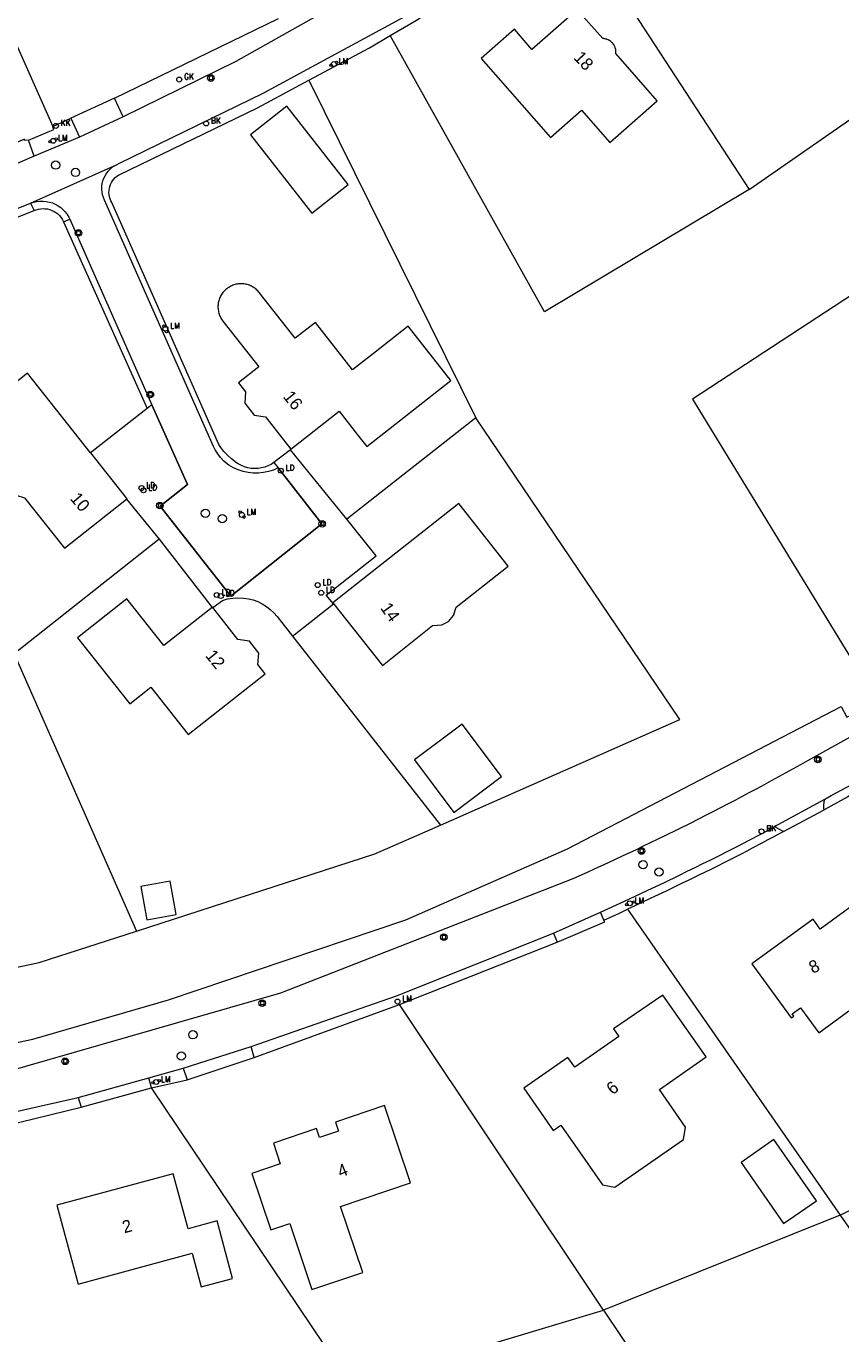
# Model space of a CAD drawing. Header units: metres. Extents: x 138165 to 154469, y 480134 to 494189.
# Tile 346 of 656: x 149008 to 149090, y 483888 to 484020. Entities that reach past the tile are written whole.
import ezdxf

# ---------------------------------------------------------------- set-up
doc = ezdxf.new("R2010")
doc.units = ezdxf.units.M
doc.header["$LTSCALE"] = 0.001
doc.header["$MEASUREMENT"] = 0
for name, color, linetype, lineweight in [('Level 5', 7, 'Continuous', 0), ('TOP-L-topo objecten punt', 7, 'Continuous', 0), ('TOP-L-topo objecten vlak', 7, 'Continuous', 0), ('TOP-L-verharding molgoot', 7, 'Continuous', 0), ('TOP-T-topo huisnummering naamgeving', 7, 'Continuous', 0)]:
    doc.layers.add(name, color=color, linetype=linetype, lineweight=lineweight)
doc.styles.add('Style-INTL_ISO', font='INTL_ISO.shx')
doc.styles.add('Style-STANDARD', font='STANDARD.shx')

# ---------------------------------------------------------------- blocks, each defined once
blk = doc.blocks.new('*U13')
at = {"layer": 'Level 5', "color": 7, "linetype": 'Continuous', "lineweight": 0}
blk.add_circle((0, 0), 0.0415, dxfattribs=at)
blk = doc.blocks.new('150')
at = {"layer": 'Level 5', "color": 7, "linetype": 'Continuous', "lineweight": 0}
blk.add_blockref('*U13', (0, 0), dxfattribs=at)
blk = doc.blocks.new('72')
at = {"layer": 'TOP-L-topo objecten punt', "color": 7, "linetype": 'Continuous', "lineweight": 0}
blk.add_circle((0, 0), 0.025, dxfattribs=at)
at = {"layer": 'TOP-L-topo objecten punt', "color": 7, "linetype": 'Continuous', "lineweight": 0, "style": 'Style-STANDARD'}
blk.add_text('BK', height=0.06, dxfattribs=at).set_placement((0.0483, 0))
blk = doc.blocks.new('39')
at = {"layer": 'TOP-L-topo objecten punt', "color": 7, "linetype": 'Continuous', "lineweight": 0}
for p, q in [((0.0175, 0.0175), (-0.0175, 0.0175)), ((-0.0175, 0.0175), (-0.0175, -0.0175)), ((0.0175, 0.0175), (0.0175, -0.0175)), ((0.0175, -0.0175), (-0.0175, -0.0175))]:
    blk.add_line(p, q, dxfattribs=at)
blk.add_circle((0, 0), 0.0332, dxfattribs=at)
blk = doc.blocks.new('121')
at = {"layer": 'TOP-L-topo objecten punt', "color": 7, "linetype": 'Continuous', "lineweight": 0}
blk.add_circle((0, 0), 0.025, dxfattribs=at)
at = {"layer": 'TOP-L-topo objecten punt', "color": 7, "linetype": 'Continuous', "lineweight": 0, "style": 'Style-STANDARD'}
blk.add_text('LD', height=0.06, dxfattribs=at).set_placement((0.0483, 0))
blk = doc.blocks.new('10')
at = {"layer": 'TOP-L-topo objecten punt', "linetype": 'Continuous', "lineweight": 0}
blk.add_circle((0, 0), 0.0125, dxfattribs=at)
blk = doc.blocks.new('16')
at = {"layer": 'TOP-L-topo objecten punt', "color": 7, "linetype": 'Continuous', "lineweight": 0}
blk.add_circle((0, 0), 0.025, dxfattribs=at)
at = {"layer": 'TOP-L-topo objecten punt', "color": 7, "linetype": 'Continuous', "lineweight": 0, "style": 'Style-STANDARD'}
blk.add_text('LM', height=0.06, dxfattribs=at).set_placement((0.0483, 0))
blk = doc.blocks.new('81')
at = {"layer": 'TOP-L-topo objecten punt', "color": 7, "linetype": 'Continuous', "lineweight": 0}
blk.add_circle((0, 0), 0.025, dxfattribs=at)
at = {"layer": 'TOP-L-topo objecten punt', "color": 7, "linetype": 'Continuous', "lineweight": 0, "style": 'Style-STANDARD'}
blk.add_text('GK', height=0.06, dxfattribs=at).set_placement((0.0483, 0))
blk = doc.blocks.new('119')
at = {"layer": 'TOP-L-topo objecten punt', "color": 7, "linetype": 'Continuous', "lineweight": 0}
blk.add_circle((0, 0), 0.025, dxfattribs=at)
at = {"layer": 'TOP-L-topo objecten punt', "color": 7, "linetype": 'Continuous', "lineweight": 0, "style": 'Style-STANDARD'}
blk.add_text('KK', height=0.06, dxfattribs=at).set_placement((0.0483, 0))

msp = doc.modelspace()

# ---------------------------------------------------------------- linework, layer by layer
at = {"layer": 'TOP-L-topo objecten vlak', "flags": 128}
for points in [[(148993.42, 484048.13), (149010.62, 484009.43)], [(149054.21, 484030.19), (149053.86, 484029.97), (149029, 484015.97), (149017.69, 484010.42)], [(149063.12, 484029.87), (149080.57, 484003.11)], [(149017.07, 484005.63), (149017.33, 484005.74), (149031.75, 484012.79), (149048.39, 484021.79)], [(149044.51, 484018.58), (149046.97, 484020.04), (149049.6, 484021.66)], [(149053.63, 484016.28), (149060.6, 484008.35), (149063.72, 484011.09), (149066.57, 484007.84), (149071.33, 484012.03), (149067.17, 484016.77), (149067.17, 484016.86), (149067.18, 484016.91), (149067.18, 484016.96), (149067.17, 484017.07), (149067.16, 484017.17), (149067.14, 484017.27), (149067.12, 484017.32), (149067.09, 484017.42), (149067.07, 484017.46), (149067.05, 484017.51), (149067, 484017.6), (149066.95, 484017.69), (149066.92, 484017.73), (149066.89, 484017.77), (149066.82, 484017.85), (149066.78, 484017.89), (149066.74, 484017.92), (149066.67, 484017.99), (149066.62, 484018.02), (149066.54, 484018.08), (149066.49, 484018.1), (149066.4, 484018.15), (149066.31, 484018.19), (149066.26, 484018.21), (149066.21, 484018.22), (149066.11, 484018.25), (149066.01, 484018.26), (149065.95, 484018.27), (149065.85, 484018.27), (149063.3, 484021.18), (149058.75, 484017.19), (149056.99, 484019.23), (149053.63, 484016.28)], [(149016.8, 484012.28), (149033.28, 484020.28)], [(149036.34, 484014.09), (149042.43, 484017.36), (149044.51, 484018.58)], [(149080.57, 484003.11), (149059.99, 483990.82), (149044.51, 484018.58)], [(149080.57, 484003.11), (149099.86, 484016.52)], [(149032.83, 483975.66), (149032.54, 483975.48), (149032.23, 483975.32), (149031.91, 483975.21), (149031.58, 483975.12), (149031.24, 483975.07), (149030.89, 483975.06), (149030.55, 483975.08), (149030.21, 483975.14), (149029.88, 483975.23), (149029.56, 483975.36), (149029.25, 483975.52), (149028.97, 483975.71), (149028.7, 483975.93), (149028.58, 483976.05), (149028.18, 483976.39), (149027.81, 483976.77), (149027.49, 483977.18), (149027.3, 483977.48), (149016.55, 484001.8), (149016.45, 484001.98), (149016.37, 484002.18), (149016.32, 484002.38), (149016.28, 484002.59), (149016.26, 484002.79), (149016.27, 484003.01), (149016.3, 484003.21), (149016.35, 484003.42), (149016.42, 484003.61), (149016.51, 484003.8), (149016.62, 484003.98), (149016.75, 484004.15), (149016.89, 484004.3), (149017.06, 484004.44), (149017.23, 484004.56), (149017.3, 484004.59), (149031.17, 484011.33), (149036.34, 484014.09)], [(149036.34, 484014.09), (149053.11, 483980.16)], [(149016.8, 484012.28), (149012.42, 484010.27)], [(149017.69, 484010.42), (149016.8, 484012.28)], [(149017.69, 484010.42), (149013.29, 484008.38)], [(149034.13, 484011.47), (149030.48, 484008.6), (149036.65, 484000.73), (149040.3, 484003.6), (149034.13, 484011.47)], [(149008.17, 484008.08), (149010.73, 484009.13), (149010.67, 484009.31), (149010.62, 484009.43)], [(149010.62, 484009.43), (149012.42, 484010.27)], [(149012.42, 484010.27), (149013.29, 484008.38)], [(149008.17, 484008.08), (149007.79, 484008.02), (149007.76, 484008.16), (149004.08, 484006.58), (149004.1, 484006.49)], [(149008.76, 484006.46), (149008.17, 484008.08)], [(149013.29, 484008.38), (149008.76, 484006.46)], [(149008.76, 484006.46), (149004.77, 484004.76)], [(149008.39, 484001.72), (149017.07, 484005.63)], [(149033.27, 483975.12), (149032.79, 483974.91), (149032.3, 483974.75), (149031.79, 483974.65), (149031.27, 483974.59), (149030.75, 483974.6), (149030.23, 483974.65), (149029.73, 483974.76), (149029.23, 483974.93), (149028.76, 483975.14), (149028.31, 483975.4), (149028.15, 483975.51), (149027.79, 483975.81), (149027.46, 483976.16), (149027.18, 483976.53), (149026.93, 483976.93), (149026.76, 483977.26), (149015.82, 484002.02), (149015.81, 484002.05), (149015.7, 484002.31), (149015.62, 484002.58), (149015.57, 484002.86), (149015.55, 484003.14), (149015.55, 484003.42), (149015.59, 484003.7), (149015.65, 484003.97), (149015.75, 484004.23), (149015.87, 484004.49), (149016.02, 484004.73), (149016.19, 484004.95), (149016.38, 484005.15), (149016.59, 484005.34), (149016.82, 484005.49), (149017.07, 484005.63)], [(148971.94, 483988.45), (148972.08, 483988.49), (148994.05, 483995.95), (149008.39, 484001.72)], [(149008.39, 484001.72), (149008.69, 484001.82), (149009, 484001.9), (149009.32, 484001.93), (149009.64, 484001.94), (149009.96, 484001.91), (149010.27, 484001.85), (149010.58, 484001.76), (149010.87, 484001.63), (149011.15, 484001.47), (149011.41, 484001.29), (149011.65, 484001.08), (149011.87, 484000.85), (149012.06, 484000.59), (149012.23, 484000.32), (149012.32, 484000.13)], [(149008.39, 484001.72), (149008.75, 484000.98)], [(149008.75, 484000.98), (149008.96, 484001.07), (149009.18, 484001.13), (149009.41, 484001.17), (149009.64, 484001.19), (149009.86, 484001.18), (149010.09, 484001.15), (149010.32, 484001.09), (149010.53, 484001.01), (149010.74, 484000.91), (149010.93, 484000.79), (149011.11, 484000.65), (149011.28, 484000.49), (149011.43, 484000.32), (149011.55, 484000.12), (149011.66, 483999.92), (149011.69, 483999.85)], [(148990.35, 483993.69), (149008.75, 484000.98)], [(149011.69, 483999.85), (149012.32, 484000.13)], [(149011.69, 483999.85), (149020.08, 483981.08)], [(149012.32, 484000.13), (149020.57, 483981.45)], [(149028.11, 483993.14), (149028.01, 483993.06), (149027.93, 483992.99), (149027.85, 483992.91), (149027.78, 483992.83), (149027.71, 483992.75), (149027.64, 483992.65), (149027.57, 483992.55), (149027.51, 483992.45), (149027.46, 483992.36), (149027.41, 483992.25), (149027.37, 483992.15), (149027.33, 483992.03), (149027.3, 483991.93), (149027.27, 483991.82), (149027.24, 483991.7), (149027.23, 483991.59), (149027.22, 483991.48), (149027.21, 483991.38), (149027.21, 483991.25), (149027.22, 483991.14), (149027.23, 483991.04), (149027.25, 483990.91), (149027.27, 483990.81), (149027.3, 483990.69), (149027.33, 483990.57), (149027.37, 483990.47), (149027.41, 483990.37), (149027.46, 483990.27), (149027.51, 483990.17), (149027.57, 483990.07), (149027.63, 483989.98), (149027.71, 483989.88), (149031.31, 483985.28), (149029.28, 483983.69), (149029.99, 483982.78), (149029.89, 483981.63), (149030.83, 483980.42), (149031.98, 483980.26), (149034.52, 483977.02), (149039.37, 483980.83), (149041.23, 483978.46), (149042.15, 483977.29), (149050.59, 483983.91), (149046.31, 483989.36), (149042.84, 483986.64), (149040.72, 483984.98), (149036.99, 483989.74), (149034.96, 483988.15), (149031.36, 483992.74), (149031.29, 483992.83), (149031.21, 483992.92), (149031.12, 483993), (149031.04, 483993.08), (149030.94, 483993.15), (149030.85, 483993.22), (149030.76, 483993.28), (149030.67, 483993.33), (149030.57, 483993.38), (149030.46, 483993.44), (149030.36, 483993.48), (149030.26, 483993.51), (149030.14, 483993.55), (149030.04, 483993.58), (149029.93, 483993.6), (149029.81, 483993.61), (149029.7, 483993.62), (149029.59, 483993.63), (149029.47, 483993.63), (149029.36, 483993.62), (149029.25, 483993.61), (149029.14, 483993.6), (149029.04, 483993.58), (149028.92, 483993.55), (149028.81, 483993.52), (149028.71, 483993.48), (149028.6, 483993.43), (149028.5, 483993.39), (149028.39, 483993.33), (149028.3, 483993.27), (149028.19, 483993.21), (149028.11, 483993.14)], [(149091.82, 483993.12), (149074.88, 483982.02), (149093.42, 483951.69)], [(149014.4, 483976.63), (149008.08, 483984.64), (149004.61, 483981.89), (149006.51, 483979.49), (149003.71, 483977.28), (149005.93, 483974.46), (149006.01, 483973.56), (149006.35, 483972.88), (149006.94, 483972.38), (149007.79, 483972.11), (149011.79, 483967.05), (149018.01, 483971.97)], [(149020.57, 483981.45), (149020.08, 483981.08)], [(149020.57, 483981.45), (149024.14, 483973.45), (149021.41, 483971.28), (149028.5, 483962.22), (149037.65, 483969.52), (149033.27, 483975.12)], [(149020.08, 483981.08), (149014.4, 483976.63)], [(149053.11, 483980.16), (149040.15, 483969.96)], [(149049.55, 483939.23), (149073.61, 483949.84), (149053.11, 483980.16)], [(149014.4, 483976.63), (149018.06, 483972), (149018.01, 483971.97)], [(149040.15, 483969.96), (149034.5, 483976.93), (149032.83, 483975.66)], [(149032.83, 483975.66), (149033.27, 483975.12)], [(149018.01, 483971.97), (149021.29, 483967.95)], [(149051.4, 483971.54), (149038.76, 483961.56), (149043.72, 483955.28), (149048.77, 483959.27), (149049.68, 483959.35), (149050.36, 483959.7), (149050.86, 483960.28), (149051.13, 483961.13), (149056.36, 483965.26), (149051.4, 483971.54)], [(149034.7, 483958.23), (149038.8, 483961.45), (149038.09, 483962.35), (149043.09, 483966.28), (149040.15, 483969.96)], [(149021.29, 483967.95), (149006.75, 483956.44)], [(149021.29, 483967.95), (149026.61, 483961.09)], [(149026.61, 483961.09), (149021.78, 483957.26), (149018.06, 483961.97), (149013.09, 483958.04), (149018.35, 483951.4), (149020.47, 483953.08), (149024.23, 483948.33), (149031.94, 483954.43), (149031.2, 483955.36), (149031.32, 483956.51), (149030.37, 483957.7), (149029.21, 483957.87), (149026.68, 483961.08)], [(149026.68, 483961.08), (149027.66, 483961.81), (149028.17, 483961.95), (149028.69, 483962.04), (149029.22, 483962.07), (149029.77, 483962.04), (149030.26, 483961.97), (149030.74, 483961.86), (149031.2, 483961.69), (149031.65, 483961.47), (149032.07, 483961.21), (149032.46, 483960.91), (149032.82, 483960.56), (149033.14, 483960.18), (149034.7, 483958.23)], [(149026.61, 483961.09), (149026.64, 483961.05), (149026.68, 483961.08)], [(149034.7, 483958.23), (149049.55, 483939.23)], [(149006.75, 483956.44), (149019.02, 483928.56)], [(148980.64, 483911.88), (149008.62, 483917.71), (149022.24, 483921.67), (149046.09, 483929.71), (149062.3, 483936.83), (149089.81, 483951.16), (149090.39, 483950.06), (149093.42, 483951.69)], [(149088.16, 483941.82), (149088.8, 483942.19), (149090.87, 483943.32), (149091.9, 483943.88), (149092.93, 483944.45), (149093.96, 483945.02), (149096.02, 483946.17), (149097.05, 483946.75), (149098.07, 483947.32), (149099.48, 483948.12), (149100.27, 483948.57), (149101.84, 483949.48), (149102.62, 483949.94), (149103.41, 483950.4), (149104.19, 483950.85), (149105.27, 483951.49)], [(149094.33, 483950.07), (149087.32, 483946.17), (149086.43, 483945.67), (149085.71, 483945.27), (149084.25, 483944.47), (149082.79, 483943.67), (149082.06, 483943.28), (149081.33, 483942.88), (149080.6, 483942.49), (149079.13, 483941.71), (149078.39, 483941.33), (149076.92, 483940.56), (149076.18, 483940.18), (149074.7, 483939.42), (149073.41, 483938.78), (149072.02, 483938.1), (149071.32, 483937.76), (149069.92, 483937.09), (149069.21, 483936.75), (149067.81, 483936.09), (149066.4, 483935.43), (149064.99, 483934.79), (149064.28, 483934.47), (149062.86, 483933.83), (149033.49, 483922.34), (149005.18, 483914.19)], [(149051.74, 483949.38), (149046.94, 483945.78), (149050.91, 483940.5), (149055.7, 483944.11), (149051.74, 483949.38)], [(149097.18, 483945.84), (149096.93, 483945.72), (149096.13, 483945.27), (149094.52, 483944.36), (149093.6, 483943.84), (149091.51, 483942.67), (149090.47, 483942.08), (149089.42, 483941.5), (149088.09, 483940.77)], [(149083.11, 483939.08), (149088.16, 483941.82)], [(149084, 483938.58), (149088.09, 483940.77)], [(149088.09, 483940.77), (149088.08, 483940.92), (149088.07, 483941.07), (149088.07, 483941.23), (149088.08, 483941.31), (149088.09, 483941.46), (149088.11, 483941.61), (149088.13, 483941.69), (149088.16, 483941.82)], [(149019.02, 483928.56), (149042.96, 483936.32), (149049.55, 483939.23)], [(149065.64, 483930.47), (149066.44, 483930.84), (149068.03, 483931.57), (149069.61, 483932.31), (149070.4, 483932.68), (149071.98, 483933.43), (149073.56, 483934.19), (149074.35, 483934.58), (149075.13, 483934.96), (149075.92, 483935.35), (149076.7, 483935.73), (149077.73, 483936.24), (149078.3, 483936.53), (149079.44, 483937.12), (149080.58, 483937.72), (149081.72, 483938.32), (149082.29, 483938.63), (149083.11, 483939.08)], [(149084, 483938.58), (149082.96, 483938.01), (149082.44, 483937.73), (149081.91, 483937.45), (149080.87, 483936.89), (149080.34, 483936.61), (149079.82, 483936.34), (149078.76, 483935.79), (149078.23, 483935.53), (149077.17, 483934.99), (149076.64, 483934.73), (149075.57, 483934.21), (149074.5, 483933.69), (149073.84, 483933.38), (149072.23, 483932.6), (149070.62, 483931.83), (149069.01, 483931.07), (149068.34, 483930.76)], [(149083.11, 483939.08), (149084, 483938.58)], [(149019.45, 483933.05), (149020.06, 483929.71), (149023.02, 483930.25), (149022.4, 483933.59), (149019.45, 483933.05)], [(149094.27, 483915.4), (149100.47, 483919.88), (149097.54, 483923.93), (149099.23, 483925.19), (149093.53, 483933.03), (149087.71, 483928.77), (149086.98, 483929.77), (149080.83, 483925.29), (149084.79, 483919.84), (149085.04, 483920.02), (149084.88, 483920.25), (149085.72, 483920.86), (149087.55, 483918.33), (149090.56, 483920.54), (149094.27, 483915.4)], [(149060.9, 483928.37), (149065.64, 483930.47)], [(149065.98, 483929.67), (149065.64, 483930.47)], [(149065.98, 483929.67), (149067.53, 483930.38), (149068.34, 483930.76)], [(149068.34, 483930.76), (149089.7, 483900.03)], [(149061.28, 483927.45), (149066.05, 483929.51), (149065.98, 483929.67)], [(148993.83, 483922.13), (149009.26, 483925.4), (149019.02, 483928.56)], [(149030.53, 483916.96), (149045.15, 483922.05), (149060.9, 483928.37)], [(149060.9, 483928.37), (149061.28, 483927.45)], [(149045.43, 483921.18), (149061.28, 483927.45)], [(149030.86, 483915.88), (149045.43, 483921.18)], [(149065.93, 483890.48), (149045.43, 483921.18)], [(149060.89, 483908.54), (149061.66, 483909.06), (149064.06, 483905.61), (149065.82, 483903.07), (149067.08, 483902.84), (149073.96, 483907.62), (149074.18, 483908.87), (149071.55, 483912.66), (149076.24, 483915.93), (149071.88, 483922.14), (149066.95, 483918.73), (149067.47, 483917.98), (149063.04, 483914.9), (149062.35, 483915.88), (149057.93, 483912.79), (149060.89, 483908.54)], [(149023.7, 483914.81), (149030.53, 483916.96)], [(149024.1, 483913.63), (149030.86, 483915.88)], [(149030.86, 483915.88), (149030.53, 483916.96)], [(149020.28, 483913.81), (149023.7, 483914.81)], [(149023.7, 483914.81), (149024.1, 483913.63)], [(149013.18, 483911.86), (149020.28, 483913.81)], [(149020.53, 483912.81), (149020.28, 483913.81)], [(149020.53, 483912.81), (149024.1, 483913.63)], [(148989.75, 483906.59), (148991.17, 483906.88), (149013.18, 483911.86)], [(149013.18, 483911.86), (149013.46, 483910.87)], [(149013.46, 483910.87), (149020.53, 483912.81)], [(149040.64, 483882.86), (149020.53, 483912.81)], [(148998.74, 483907.42), (149001.12, 483907.85), (149013.46, 483910.87)], [(149041.77, 483894.27), (149039.53, 483900.9), (149046.55, 483903.26), (149043.93, 483911.03), (149039.01, 483909.38), (149039.32, 483908.47), (149037.42, 483907.83), (149037.11, 483908.74), (149032.77, 483907.26), (149033.46, 483905.18), (149030.61, 483904.22), (149032.52, 483898.54), (149034.42, 483899.18), (149036.65, 483892.54), (149041.77, 483894.27)], [(149089.7, 483900.03), (149112.21, 483911.46)], [(149079.76, 483905.31), (149084.02, 483899.18), (149087.34, 483901.45), (149083.05, 483907.64), (149079.76, 483905.31)], [(149011.01, 483901.01), (149013.18, 483893.08), (149024.62, 483896.21), (149025.52, 483892.8), (149028.67, 483893.65), (149027.12, 483899.45), (149024.21, 483898.66), (149022.72, 483904.18), (149011.01, 483901.01)], [(149089.7, 483900.03), (149065.93, 483890.48)], [(149089.7, 483900.03), (149110.14, 483870.64)], [(149040.64, 483882.86), (149065.93, 483890.48)], [(149065.93, 483890.48), (149086.06, 483860.45), (149088.89, 483853.09)]]:
    msp.add_lwpolyline(points, dxfattribs=at)
at = {"layer": 'TOP-L-verharding molgoot', "flags": 128}
msp.add_lwpolyline([(149033.27, 483975.12), (149037.65, 483969.52), (149028.5, 483962.22), (149021.41, 483971.28), (149024.14, 483973.45), (149020.57, 483981.45)], dxfattribs=at)

# ---------------------------------------------------------------- block references
at = {"layer": 'TOP-L-topo objecten punt', "xscale": 10, "yscale": 10, "zscale": 10}
for name, p in [('10', (149038.56, 484015.58)), ('16', (149038.85, 484015.71)), ('10', (149039.13, 484015.88)), ('81', (149023.32, 484014.16)), ('39', (149026.49, 484014.31)), ('72', (149026.02, 484009.74)), ('119', (149010.93, 484009.5)), ('10', (149010.34, 484007.91)), ('16', (149010.66, 484008)), ('10', (149010.96, 484008.19)), ('150', (149010.91, 484005.56)), ('150', (149012.9, 484004.82)), ('39', (149013.19, 483998.74)), ('16', (149021.93, 483989.12)), ('10', (149021.8, 483989.37)), ('10', (149022.04, 483988.81)), ('39', (149020.41, 483982.51)), ('121', (149033.52, 483974.85)), ('121', (149019.52, 483973.1)), ('121', (149019.72, 483972.87)), ('39', (149021.38, 483971.34)), ('150', (149025.95, 483970.56)), ('16', (149029.61, 483970.4)), ('150', (149027.65, 483970.03)), ('10', (149029.43, 483970.69)), ('10', (149029.83, 483970.18)), ('39', (149037.67, 483969.5)), ('121', (149037.22, 483963.35)), ('121', (149037.58, 483962.57)), ('121', (149027.08, 483962.35)), ('121', (149027.5, 483962.25)), ('39', (149087.47, 483945.82)), ('72', (149081.81, 483938.6)), ('39', (149069.75, 483936.62)), ('150', (149069.91, 483935.25)), ('150', (149071.51, 483934.51)), ('16', (149068.57, 483931.36)), ('10', (149069, 483931.5)), ('10', (149068.28, 483931.23)), ('39', (149049.89, 483927.95)), ('39', (149031.64, 483921.33)), ('16', (149045.24, 483921.49)), ('150', (149024.69, 483918.15)), ('39', (149011.86, 483915.48)), ('150', (149023.53, 483916.01)), ('10', (149020.68, 483913.33)), ('16', (149020.99, 483913.4)), ('10', (149021.3, 483913.54))]:
    msp.add_blockref(name, p, dxfattribs=at)

# ---------------------------------------------------------------- texts
at = {"layer": 'TOP-T-topo huisnummering naamgeving', "style": 'Style-INTL_ISO'}
for s, rotation, p in [('18', 313.2, (149062.86, 484016.31)), ('16', 309.1, (149033.68, 483982.26)), ('10', 310.5, (149012.29, 483972.01)), ('14', 305.3, (149043.47, 483961.04)), ('12', 309.1, (149025.88, 483956.23)), ('8', 25.9, (149086.94, 483924.26)), ('6', 39.5, (149066.86, 483912.05)), ('4', 22, (149039.52, 483903.77)), ('2', 16.1, (149017.8, 483898.18))]:
    msp.add_text(s, height=1.25, rotation=rotation, dxfattribs=at).set_placement(p)

doc.saveas('drawing.dxf')
